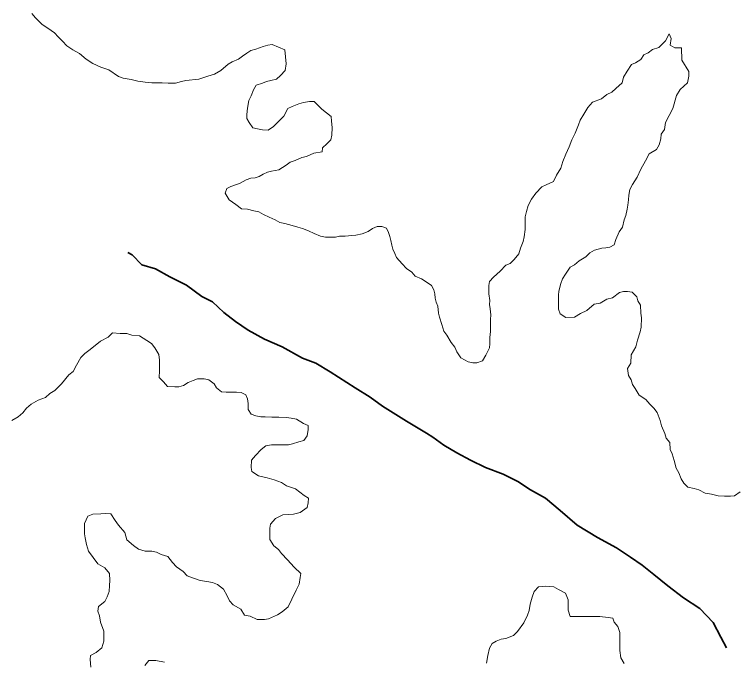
# Model space of a CAD drawing. Extents: x -1643653 to 4543381, y 1624270 to 13878484.
# Drawn here: x 588518 to 589223, y 8908081 to 8908710 of the extents above; entities that cross this region are included whole.
import ezdxf

# ---------------------------------------------------------------- set-up
doc = ezdxf.new("R2010")
doc.units = 0
doc.header["$LTSCALE"] = 160
doc.linetypes.add('LONG_DASH_SHORT_DASH', pattern=[9.9, 6, -1.2, 1.5, -1.2])
doc.layers.add('6', color=7, linetype='Continuous', lineweight=13)
doc.layers.add('60', color=7, linetype='Continuous', lineweight=13)

msp = doc.modelspace()

# ---------------------------------------------------------------- linework, layer by layer
at = {"layer": '6'}
for points in [[(588781.3, 8908675.8), (588768.9, 8908680.9), (588764.8, 8908680.4), (588760.3, 8908679), (588753.3, 8908676.5), (588748.3, 8908675.1), (588744.3, 8908672.6), (588740.3, 8908669.6), (588736.2, 8908666.6), (588730.2, 8908664.2), (588726.2, 8908661.7), (588719.1, 8908655.7), (588713.1, 8908652.2), (588706.6, 8908650.3), (588697.6, 8908647.3), (588685.1, 8908645.9), (588681, 8908644.9), (588675, 8908643.5), (588668, 8908643.5), (588662, 8908643.6), (588656, 8908643.6), (588652, 8908643.6), (588645.5, 8908644.2), (588638.5, 8908645.2), (588632, 8908646.8), (588624.1, 8908648.3), (588619.6, 8908649.9), (588610.1, 8908656.4), (588602.6, 8908659), (588594.6, 8908662.6), (588588.2, 8908666.6), (588581.7, 8908672.2), (588575.2, 8908675.7), (588569.3, 8908679.7), (588565.3, 8908684.3), (588560.8, 8908688.3), (588557.3, 8908692.3), (588550.9, 8908696.9), (588545.4, 8908700.4), (588539, 8908707), (588535.5, 8908711)], [(589167.4, 8908665.8), (589167, 8908677.8), (589160.5, 8908677.8), (589156, 8908680.4), (589157.1, 8908686.9), (589155.1, 8908691.4), (589151.6, 8908684.4), (589145, 8908677.9), (589139, 8908676), (589134.5, 8908673), (589130.4, 8908671), (589127.4, 8908666.5), (589122.4, 8908663.1), (589118.4, 8908661.6), (589114.3, 8908655.1), (589110.8, 8908649.1), (589109.2, 8908643.6), (589103.2, 8908638.2), (589099.2, 8908634.7), (589094.6, 8908632.2), (589089.1, 8908628.2), (589080.6, 8908624.8), (589076, 8908619.8), (589072, 8908613.3), (589068.4, 8908607.3), (589066.9, 8908602.8), (589063.8, 8908594.8), (589060.3, 8908588.4), (589057.7, 8908581.4), (589054.7, 8908574.4), (589051.6, 8908567.4), (589049.6, 8908560.9), (589045.5, 8908553.9), (589042.5, 8908547.9), (589035.4, 8908544.5), (589031.4, 8908542.5), (589025.4, 8908536.5), (589021.3, 8908530.5), (589017.8, 8908524.6), (589016.2, 8908518.6), (589015.2, 8908513.6), (589015.2, 8908507.6), (589015.1, 8908501), (589014, 8908494), (589013, 8908489.5), (589010.5, 8908483.1), (589008.9, 8908477.6), (589004.4, 8908472.1), (589000.3, 8908468.1), (588996.3, 8908466.6), (588990.8, 8908460.7), (588984.2, 8908454.7), (588980.2, 8908450.7), (588979.7, 8908446.7), (588979.6, 8908442.7), (588979.6, 8908438.7), (588980.6, 8908432.2), (588980.5, 8908428.2), (588981, 8908424.2), (588981.5, 8908418.2), (588981.4, 8908413.6), (588981.4, 8908407.1), (588981.3, 8908402.1), (588980.8, 8908396.1), (588980.7, 8908390.1), (588980.2, 8908386.1), (588976.7, 8908379.1), (588973.6, 8908373.6), (588968.1, 8908371.7), (588964.1, 8908371.7), (588959.6, 8908372.7), (588952.6, 8908376.3), (588948.7, 8908382.3), (588946.7, 8908386.8), (588943.2, 8908391.4), (588938.8, 8908398.4), (588935.8, 8908402.4), (588933.9, 8908408.9), (588931.9, 8908416), (588930.9, 8908420), (588930, 8908426.5), (588928.5, 8908430.5), (588927.6, 8908434.5), (588927.1, 8908438.5), (588926.1, 8908442.6), (588924.1, 8908446.6), (588919.7, 8908449.6), (588914.2, 8908453.1), (588908.2, 8908455.7), (588904.7, 8908459.7), (588899.8, 8908463.2), (588895.3, 8908467.8), (588889.8, 8908473.8), (588888.4, 8908477.8), (588886.4, 8908481.9), (588885.4, 8908485.9), (588884.5, 8908490.4), (588883.5, 8908494.4), (588882, 8908498.4), (588880.1, 8908502.4), (588875.6, 8908504)], [(588875.6, 8908504), (588871.1, 8908504), (588866.5, 8908502), (588862.5, 8908499.1), (588856.5, 8908497.1), (588850.5, 8908495.6), (588846.5, 8908495.2), (588840, 8908494.7), (588834.5, 8908494.7), (588830.5, 8908493.8), (588825, 8908493.8), (588821, 8908493.8), (588816, 8908494.8), (588810, 8908497.4), (588804.5, 8908499.9), (588798.5, 8908502), (588794, 8908503.5), (588788.5, 8908505.1), (588781.5, 8908507.1), (588776.6, 8908508.1), (588772.1, 8908510.7), (588766.1, 8908513.2), (588760.6, 8908515.8), (588756.1, 8908518.3), (588751.1, 8908519.3), (588745.1, 8908520.9), (588739.1, 8908521.4), (588733.7, 8908525.4), (588727.2, 8908530), (588723.2, 8908536.5), (588724.8, 8908541), (588728.8, 8908543), (588733.3, 8908544.5), (588737.3, 8908545.9), (588743.8, 8908549.4), (588748.4, 8908550.9), (588752.4, 8908551.3), (588756.4, 8908552.8), (588760.4, 8908554.8), (588764.4, 8908556.8), (588768.4, 8908557.8), (588775.4, 8908559.2), (588782.5, 8908563.7), (588786.5, 8908566.7), (588791.5, 8908568.1), (588798, 8908571.1), (588802.5, 8908572.1), (588809.6, 8908575.5), (588817.6, 8908576.5), (588818.1, 8908580.5), (588822.2, 8908584.4), (588826.2, 8908588.4), (588827.2, 8908592.9), (588827.3, 8908600.4), (588826.8, 8908606.4), (588826.3, 8908610.9), (588821.9, 8908614.5), (588817.4, 8908618), (588810, 8908625.6), (588805.5, 8908625.6), (588799.4, 8908624.6), (588794.9, 8908623.2), (588788.4, 8908620.7), (588784.4, 8908618.7), (588780.3, 8908611.2), (588774.8, 8908605.8), (588770.2, 8908601.3), (588765.2, 8908597.8), (588759.7, 8908597.9), (588754.7, 8908598.9), (588750.2, 8908599.9), (588746.8, 8908605), (588744.3, 8908609), (588744.3, 8908613), (588744.9, 8908619), (588746.4, 8908626.5), (588748.5, 8908631), (588751, 8908637), (588753.6, 8908641.5), (588759.6, 8908643.4), (588763.6, 8908644.9), (588767.6, 8908645.9), (588773.1, 8908647.3), (588777.1, 8908650.8), (588781.7, 8908655.8), (588782.7, 8908662.3), (588781.3, 8908675.8)], [(589093.5, 8908483.5), (589097.5, 8908484), (589101.5, 8908486.4), (589103.1, 8908491.4), (589106.6, 8908498.9), (589109.7, 8908503.4), (589111.2, 8908510.4), (589112.8, 8908514.9), (589114.3, 8908520.9), (589114.8, 8908524.9), (589115.4, 8908529.9), (589115.9, 8908534.4), (589116.9, 8908539.9), (589119.5, 8908544.9), (589124, 8908551.9), (589127.6, 8908559.9), (589132.2, 8908567.9), (589135.7, 8908574.8), (589142.7, 8908578.8), (589145.3, 8908583.3), (589146.8, 8908589.3), (589147.4, 8908593.8), (589150.4, 8908598.3), (589151.5, 8908605.3), (589158.6, 8908618.8), (589162.2, 8908631.3), (589165.7, 8908637.2), (589172.8, 8908643.7), (589174.3, 8908650.2), (589174.3, 8908654.7), (589167.4, 8908665.8)], [(589224.2, 8908246.3), (589218.7, 8908242.3), (589214.7, 8908241.9), (589208.7, 8908241.9), (589202.7, 8908242.4), (589196.2, 8908244), (589190.2, 8908245), (589183.8, 8908248.1), (589179.3, 8908249.6), (589173.3, 8908250.7), (589169.3, 8908254.7), (589166.8, 8908258.7), (589164.4, 8908264.7), (589161.9, 8908269.2), (589160, 8908276.8), (589158, 8908283.3), (589156, 8908287.3), (589155.6, 8908294.3), (589152.1, 8908298.3), (589150.7, 8908302.9), (589147.7, 8908310.4), (589146.2, 8908315.4), (589143.3, 8908323.4), (589140.3, 8908327.5), (589136.4, 8908331.5), (589132.4, 8908336), (589125.9, 8908340.1), (589122, 8908346.6), (589119.5, 8908350.6), (589118, 8908355.2), (589115.6, 8908359.2), (589114.6, 8908366.2), (589117.7, 8908371.2), (589118.2, 8908379.2), (589122.8, 8908387.2), (589124.3, 8908393.7), (589126.9, 8908401.7), (589127.9, 8908406.2), (589128, 8908415.2), (589127.5, 8908419.7), (589127.1, 8908427.7), (589124.6, 8908431.7), (589123.7, 8908435.7), (589119.2, 8908440.3), (589114.7, 8908440.8), (589110.7, 8908440.8), (589106.7, 8908439.8), (589100.1, 8908434.9), (589094.6, 8908433.4), (589088.1, 8908429.5), (589082.1, 8908428.5), (589075, 8908422.5), (589069, 8908419.6), (589063, 8908416.1), (589054.5, 8908415.7), (589049, 8908419.2), (589047.5, 8908423.7), (589047.6, 8908430.7), (589047.6, 8908437.2), (589047.7, 8908441.2), (589049.7, 8908448.7), (589051.2, 8908453.2), (589054.3, 8908457.7), (589058.8, 8908464.7), (589062.9, 8908466.7), (589067.4, 8908470.7), (589073.9, 8908474.6), (589078, 8908478.6), (589082.5, 8908481.1), (589089.5, 8908483), (589093.5, 8908483.5)], [(588516, 8908315.6), (588522, 8908319.1), (588526.5, 8908323), (588530.1, 8908327.5), (588534.6, 8908331.5), (588541.6, 8908335.4), (588548.7, 8908337.9), (588552.7, 8908341.9), (588557.7, 8908344.8), (588564.3, 8908351.3), (588571.3, 8908359.8), (588575.4, 8908363.3), (588578.9, 8908369.2), (588583, 8908376.7), (588587, 8908380.7), (588592, 8908384.7), (588602.1, 8908392.6), (588609.6, 8908396.6), (588613.7, 8908400.6), (588621.2, 8908400), (588627.7, 8908400), (588632.7, 8908398.4), (588640.2, 8908397.9), (588647.1, 8908393.3), (588651.6, 8908390.3), (588655.1, 8908386.3), (588659, 8908379.7), (588659.5, 8908374.2), (588659.4, 8908369.7), (588659.4, 8908363.7), (588659.3, 8908357.2), (588663.3, 8908353.2), (588667.3, 8908348.6), (588674.3, 8908348.1), (588678.3, 8908348.1), (588682.8, 8908349.5), (588687.3, 8908352.5), (588692.3, 8908354.5), (588696.3, 8908355.9), (588702.9, 8908355.9), (588707.3, 8908354.9), (588712.8, 8908351.3), (588714.8, 8908347.3), (588719.8, 8908343.3), (588724.3, 8908343.2), (588730.3, 8908343.2), (588734.3, 8908343.2), (588738.8, 8908342.7), (588743.3, 8908340.6), (588745.2, 8908336.6), (588745.7, 8908332.1), (588745.7, 8908326.1), (588748.6, 8908321.6), (588753.1, 8908320), (588758.1, 8908319), (588762.1, 8908319), (588768.6, 8908318.9), (588775.6, 8908318.9), (588783.1, 8908318.3), (588787.6, 8908317.8), (588792.6, 8908316.8), (588799.6, 8908312.7), (588804.1, 8908310.7), (588804, 8908306.7), (588803, 8908300.7), (588799.9, 8908296.2), (588794.9, 8908294.7), (588788.9, 8908292.7), (588784.9, 8908291.8), (588779.4, 8908291.8), (588772.9, 8908291.8), (588768.4, 8908291.9), (588762.9, 8908290.9), (588758.4, 8908287.4), (588752.8, 8908281.5), (588748.8, 8908277), (588748.7, 8908270), (588749.2, 8908266), (588755.7, 8908261.9), (588764.2, 8908259.9), (588771.1, 8908257.8), (588778.1, 8908255.3), (588783.1, 8908252.2), (588791.6, 8908249.2), (588800, 8908242.6), (588804.5, 8908240.1), (588804, 8908235.6), (588803, 8908231.1), (588796.4, 8908226.1), (588789.9, 8908224.6), (588779.4, 8908223.7), (588772.4, 8908220.2), (588767.3, 8908214.8), (588766.8, 8908210.8), (588766.7, 8908205.3)], [(588766.7, 8908205.3), (588766.7, 8908199.8), (588770.7, 8908193.7), (588775.1, 8908190.2), (588778.1, 8908186.2), (588784.1, 8908180.1), (588790.5, 8908173.1), (588797, 8908167), (588796.4, 8908163), (588795.4, 8908156.5), (588792.3, 8908150.5), (588788.3, 8908142), (588784.7, 8908134.6), (588778.7, 8908129.6), (588774.1, 8908126.6), (588765.6, 8908122.7), (588761.6, 8908122.2), (588754.6, 8908122.2), (588747.6, 8908125.3), (588742.1, 8908126.3), (588738.7, 8908132.3), (588731.2, 8908136.4), (588727.7, 8908140.4), (588725.3, 8908145), (588721.8, 8908151.5), (588715.8, 8908156), (588710.9, 8908158.1), (588705.4, 8908159.1), (588698.9, 8908160.2), (588692.4, 8908162.2), (588686.4, 8908164.7), (588682.4, 8908168.8), (588676, 8908173.3), (588672, 8908177.4), (588667.5, 8908183.4), (588661, 8908185.4), (588656.6, 8908187.5), (588652.1, 8908188.5), (588645.6, 8908188.5), (588639.1, 8908190.6), (588634.1, 8908194.1), (588627.6, 8908199.7), (588625.7, 8908206.7), (588619.7, 8908213.8), (588616.3, 8908218.3), (588612.3, 8908224.8), (588606.8, 8908225.3), (588602.3, 8908224.9), (588594.8, 8908224.4), (588589.8, 8908222.5), (588586.7, 8908215.5), (588586.7, 8908210), (588586.7, 8908205.5), (588587.1, 8908201.4), (588588.6, 8908194.9), (588590.5, 8908188.4), (588595, 8908182.4), (588599.4, 8908176.3), (588606.4, 8908172.3), (588610.9, 8908166.7), (588611.3, 8908160.2), (588610.8, 8908155.2), (588610.7, 8908149.2), (588608.7, 8908144.2), (588606.2, 8908139.7), (588600.1, 8908134.8), (588599.6, 8908130.3), (588601.1, 8908125.8), (588602, 8908119.7), (588605.5, 8908110.7), (588605.4, 8908101.2), (588603.3, 8908094.7), (588597.8, 8908090.2), (588592.3, 8908087.3), (588592.2, 8908083.2), (588592.7, 8908075.7)], [(588977.4, 8908079.7), (588978.9, 8908087.2), (588980.5, 8908094.2), (588983, 8908098.7), (588987, 8908101.2), (588991.6, 8908103.1), (588996.1, 8908103.6), (589003.6, 8908106.6), (589007.6, 8908110.5), (589013.7, 8908119), (589017.2, 8908126.5), (589018.8, 8908131), (589019.8, 8908137), (589021.9, 8908144), (589023.9, 8908149.5), (589028, 8908154), (589035, 8908154.4), (589043, 8908153.9), (589047.5, 8908151.3), (589054.4, 8908147.8), (589056.9, 8908141.3), (589056.8, 8908136.8), (589056.8, 8908131.2), (589058.8, 8908125.2), (589063.3, 8908125.2), (589068.3, 8908125.2), (589072.8, 8908125.1), (589080.8, 8908125.1), (589087.8, 8908125), (589095.8, 8908124), (589100.3, 8908123.4), (589101.7, 8908119.4), (589105.2, 8908115.4), (589107.2, 8908109.4), (589107.1, 8908102.4), (589107.1, 8908096.4), (589107, 8908091.9), (589108, 8908084.8), (589111.4, 8908079.3)], [(588645.2, 8908077.4), (588649.2, 8908082.4), (588655.8, 8908082.3), (588664.2, 8908080.8)]]:
    msp.add_lwpolyline(points, dxfattribs=at)
at = {"layer": '6', "linetype": 'LONG_DASH_SHORT_DASH', "lineweight": 35}
for points in [[(588655.7, 8908462.8), (588642.2, 8908466.9), (588632.8, 8908476.4), (588628.7, 8908478.9)], [(589185, 8908132.7), (589169, 8908143.3), (589153.6, 8908154.9), (589140.2, 8908166), (589128.8, 8908175), (589117.3, 8908182.6), (589103.9, 8908191.7), (589085.4, 8908201.8), (589065.5, 8908213.9), (589049.1, 8908228), (589034.7, 8908240.1), (589020.2, 8908248.2), (589007.8, 8908256.3), (588993.8, 8908263.3), (588976.4, 8908269.9), (588961.9, 8908277), (588948.5, 8908284.1), (588936, 8908291.7), (588925.1, 8908299.2), (588919.1, 8908303.3), (588899.7, 8908314.9), (588876.3, 8908329.5), (588864.3, 8908338.1), (588849.9, 8908347.2), (588825.5, 8908362.8), (588811.6, 8908371.4), (588798.6, 8908376), (588778.7, 8908387.1), (588761.7, 8908394.7), (588745.8, 8908403.3), (588733.3, 8908411.9), (588721.9, 8908420.4), (588711, 8908431), (588700.5, 8908436.1), (588685.6, 8908447.1), (588669.6, 8908455.2), (588655.7, 8908462.8)], [(589210.8, 8908094.6), (589205.3, 8908105.1), (589197.9, 8908119.1), (589185, 8908132.7)]]:
    msp.add_lwpolyline(points, dxfattribs=at)
at = {"layer": '60', "lineweight": 25}
msp.add_spline([(814781, 9009175.5), (814787.2, 9009173.4), (814796.9, 9009173.4), (814799.4, 9009172.4), (814805.1, 9009174.5), (814805.6, 9009176.5), (814811.7, 9009179.5), (814811.7, 9009179.5), (814801.5, 9009181), (814790.7, 9009181.5), (814784.1, 9009183.1), (814777.4, 9009185.1), (814778.4, 9009175.5)], degree=3, dxfattribs=at)

doc.saveas('drawing.dxf')
